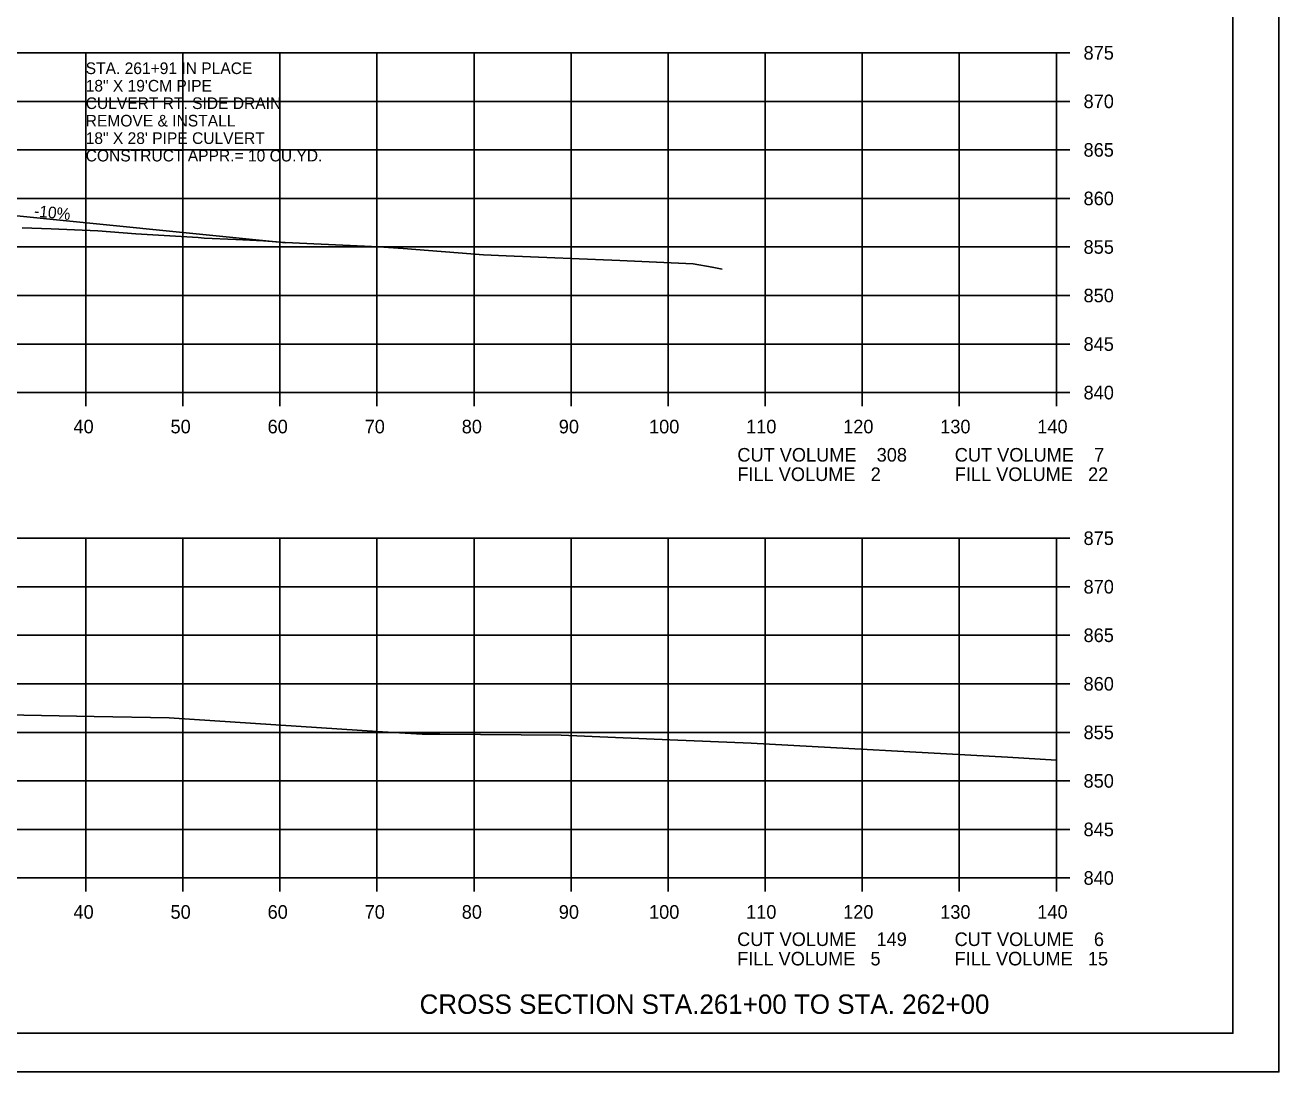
# Model space of a CAD drawing. Extents: x 1486524 to 1499135, y 326561 to 337924.
# Drawn here: x 1489016.6 to 1489145.8, y 329152.6 to 329260.4 of the extents above; entities that cross this region are included whole.
import ezdxf

# ---------------------------------------------------------------- set-up
doc = ezdxf.new("R2010")
doc.units = 0
for name, color, linetype in [('Default', 7, 'Continuous'), ('E_Const Align', 7, 'Continuous'), ('E_Const Align Station', 7, 'Continuous'), ('E_Ownership Information', 7, 'Continuous'), ('E_Property Line', 7, 'Continuous'), ('E_Proposed ROW Fig Annot', 7, 'Continuous'), ('E_Quarter Calls', 7, 'Continuous'), ('E_Station Offset', 7, 'Continuous'), ('E_Tract Number', 7, 'Continuous')]:
    doc.layers.add(name, color=color, linetype=linetype)

msp = doc.modelspace()

# ---------------------------------------------------------------- linework, layer by layer
at = {"layer": 'E_Const Align'}
for p, q in [((1489122.89, 329222.54), (1489122.89, 329257.54)), ((1489124.29, 329257.54), (1489122.89, 329257.54)), ((1489124.29, 329252.54), (1489122.89, 329252.54)), ((1489124.29, 329247.54), (1489122.89, 329247.54)), ((1489124.29, 329242.54), (1489122.89, 329242.54)), ((1489124.29, 329237.54), (1489122.89, 329237.54)), ((1489124.29, 329232.54), (1489122.89, 329232.54)), ((1489124.29, 329227.54), (1489122.89, 329227.54)), ((1488842.89, 329222.54), (1489122.89, 329222.54)), ((1489022.89, 329221.14), (1489022.89, 329222.54)), ((1489032.89, 329221.14), (1489032.89, 329222.54)), ((1489042.89, 329221.14), (1489042.89, 329222.54)), ((1489052.89, 329221.14), (1489052.89, 329222.54)), ((1489062.89, 329221.14), (1489062.89, 329222.54)), ((1489072.89, 329221.14), (1489072.89, 329222.54)), ((1489082.89, 329221.14), (1489082.89, 329222.54)), ((1489092.89, 329221.14), (1489092.89, 329222.54)), ((1489102.89, 329221.14), (1489102.89, 329222.54)), ((1489112.89, 329221.14), (1489112.89, 329222.54)), ((1489122.89, 329221.14), (1489122.89, 329222.54)), ((1489124.29, 329222.54), (1489122.89, 329222.54)), ((1489122.89, 329172.54), (1489122.89, 329207.54)), ((1489124.29, 329207.54), (1489122.89, 329207.54)), ((1489124.29, 329202.54), (1489122.89, 329202.54)), ((1489124.29, 329197.54), (1489122.89, 329197.54)), ((1489124.29, 329192.54), (1489122.89, 329192.54)), ((1489124.29, 329187.54), (1489122.89, 329187.54)), ((1489124.29, 329182.54), (1489122.89, 329182.54)), ((1489124.29, 329177.54), (1489122.89, 329177.54)), ((1488842.89, 329172.54), (1489122.89, 329172.54)), ((1489022.89, 329171.14), (1489022.89, 329172.54)), ((1489032.89, 329171.14), (1489032.89, 329172.54)), ((1489042.89, 329171.14), (1489042.89, 329172.54)), ((1489052.89, 329171.14), (1489052.89, 329172.54)), ((1489062.89, 329171.14), (1489062.89, 329172.54)), ((1489072.89, 329171.14), (1489072.89, 329172.54)), ((1489082.89, 329171.14), (1489082.89, 329172.54)), ((1489092.89, 329171.14), (1489092.89, 329172.54)), ((1489102.89, 329171.14), (1489102.89, 329172.54)), ((1489112.89, 329171.14), (1489112.89, 329172.54)), ((1489122.89, 329171.14), (1489122.89, 329172.54)), ((1489124.29, 329172.54), (1489122.89, 329172.54))]:
    msp.add_line(p, q, dxfattribs=at)
at = {"layer": 'E_Ownership Information'}
for p, q in [((1488842.89, 329257.54), (1489122.89, 329257.54)), ((1489022.89, 329222.54), (1489022.89, 329257.54)), ((1489032.89, 329222.54), (1489032.89, 329257.54)), ((1489042.89, 329222.54), (1489042.89, 329257.54)), ((1489052.89, 329222.54), (1489052.89, 329257.54)), ((1489062.89, 329222.54), (1489062.89, 329257.54)), ((1489072.89, 329222.54), (1489072.89, 329257.54)), ((1489082.89, 329222.54), (1489082.89, 329257.54)), ((1489092.89, 329222.54), (1489092.89, 329257.54)), ((1489102.89, 329222.54), (1489102.89, 329257.54)), ((1489112.89, 329222.54), (1489112.89, 329257.54)), ((1489122.89, 329222.54), (1489122.89, 329257.54)), ((1488842.89, 329252.54), (1489122.89, 329252.54)), ((1488842.89, 329247.54), (1489122.89, 329247.54)), ((1488842.89, 329242.54), (1489122.89, 329242.54)), ((1488842.89, 329237.54), (1489122.89, 329237.54)), ((1488842.89, 329232.54), (1489122.89, 329232.54)), ((1488842.89, 329227.54), (1489122.89, 329227.54)), ((1488842.89, 329222.54), (1489122.89, 329222.54)), ((1488842.89, 329207.54), (1489122.89, 329207.54)), ((1489022.89, 329172.54), (1489022.89, 329207.54)), ((1489032.89, 329172.54), (1489032.89, 329207.54)), ((1489042.89, 329172.54), (1489042.89, 329207.54)), ((1489052.89, 329172.54), (1489052.89, 329207.54)), ((1489062.89, 329172.54), (1489062.89, 329207.54)), ((1489072.89, 329172.54), (1489072.89, 329207.54)), ((1489082.89, 329172.54), (1489082.89, 329207.54)), ((1489092.89, 329172.54), (1489092.89, 329207.54)), ((1489102.89, 329172.54), (1489102.89, 329207.54)), ((1489112.89, 329172.54), (1489112.89, 329207.54)), ((1489122.89, 329172.54), (1489122.89, 329207.54)), ((1488842.89, 329202.54), (1489122.89, 329202.54)), ((1488842.89, 329197.54), (1489122.89, 329197.54)), ((1488842.89, 329192.54), (1489122.89, 329192.54)), ((1488842.89, 329187.54), (1489122.89, 329187.54)), ((1488842.89, 329182.54), (1489122.89, 329182.54)), ((1488842.89, 329177.54), (1489122.89, 329177.54)), ((1488842.89, 329172.54), (1489122.89, 329172.54))]:
    msp.add_line(p, q, dxfattribs=at)
at = {"layer": 'E_Property Line'}
for q in [(1489141.07, 329362), (1488824.89, 329156.54)]:
    msp.add_line((1489141.07, 329156.54), q, dxfattribs=at)
at = {"layer": 'E_Proposed ROW Fig Annot'}
msp.add_line((1489009.89, 329241.34), (1489043.5, 329237.98), dxfattribs=at)
at = {"layer": 'E_Quarter Calls'}
msp.add_line((1488812.48, 329152.56), (1489145.82, 329152.56), dxfattribs=at)
for points in [[(1488812.48, 329365.9), (1489145.82, 329365.9), (1489145.82, 329152.56), (1488812.48, 329152.56)], [(1489058.81, 329362), (1489058.81, 329352.12), (1489094.54, 329352.12), (1489094.54, 329349.2), (1489117.74, 329349.2), (1489117.74, 329324.87), (1489141.07, 329324.87), (1489141.07, 329156.54), (1488824.89, 329156.54), (1488824.89, 329362)]]:
    msp.add_lwpolyline(points, close=True, dxfattribs=at)
at = {"layer": 'E_Tract Number'}
for points in [[(1489016.32, 329239.51), (1489019.32, 329239.4), (1489024.14, 329239.19), (1489028.03, 329238.9), (1489034.47, 329238.52), (1489035.1, 329238.46), (1489038.36, 329238.3), (1489041.2, 329238.17), (1489043.43, 329238), (1489053.07, 329237.54), (1489055.59, 329237.39), (1489063.87, 329236.73), (1489066.21, 329236.63), (1489077.9, 329236.15), (1489085.48, 329235.79), (1489087.42, 329235.45), (1489088.46, 329235.27)], [(1489012.88, 329189.37), (1489023.74, 329189.18), (1489031.49, 329189.04), (1489053.46, 329187.6), (1489057.54, 329187.36), (1489059.35, 329187.34), (1489067.76, 329187.28), (1489071.86, 329187.25), (1489083.07, 329186.77), (1489091.46, 329186.41), (1489117.84, 329184.98), (1489122.89, 329184.68)]]:
    msp.add_lwpolyline(points, dxfattribs=at)

# ---------------------------------------------------------------- texts
at = {"layer": 'Default'}
for s, p in [('STA. 261+91 IN PLACE', (1489022.88, 329255.35)), ('18" X 19\'CM PIPE ', (1489022.88, 329253.55)), ('CULVERT RT. SIDE DRAIN', (1489022.88, 329251.75)), ('REMOVE & INSTALL', (1489022.88, 329249.95)), ('18" X 28\' PIPE CULVERT', (1489022.88, 329248.15)), ('CONSTRUCT APPR.= 10 CU.YD.', (1489022.88, 329246.35))]:
    msp.add_text(s, height=1.2, dxfattribs=at).set_placement(p)
at = {"layer": 'E_Const Align Station'}
for s, p in [('875', (1489125.69, 329256.84)), ('870', (1489125.69, 329251.84)), ('865', (1489125.69, 329246.84)), ('860', (1489125.69, 329241.84)), ('855', (1489125.69, 329236.84)), ('850', (1489125.69, 329231.84)), ('845', (1489125.69, 329226.84)), ('840', (1489125.69, 329221.84)), ('40', (1489021.62, 329218.34)), ('50', (1489031.62, 329218.34)), ('60', (1489041.62, 329218.34)), ('70', (1489051.62, 329218.34)), ('80', (1489061.62, 329218.34)), ('90', (1489071.62, 329218.34)), ('100', (1489080.92, 329218.34)), ('110', (1489090.92, 329218.34)), ('120', (1489100.92, 329218.34)), ('130', (1489110.92, 329218.34)), ('140', (1489120.92, 329218.34)), ('CUT VOLUME    308', (1489090.02, 329215.43)), ('CUT VOLUME    7', (1489112.42, 329215.43)), ('FILL VOLUME   2', (1489090.02, 329213.43)), ('FILL VOLUME   22', (1489112.42, 329213.43)), ('875', (1489125.69, 329206.84)), ('870', (1489125.69, 329201.84)), ('865', (1489125.69, 329196.84)), ('860', (1489125.69, 329191.84)), ('855', (1489125.69, 329186.84)), ('850', (1489125.69, 329181.84)), ('845', (1489125.69, 329176.84)), ('840', (1489125.69, 329171.84)), ('40', (1489021.62, 329168.34)), ('50', (1489031.62, 329168.34)), ('60', (1489041.62, 329168.34)), ('70', (1489051.62, 329168.34)), ('80', (1489061.62, 329168.34)), ('90', (1489071.62, 329168.34)), ('100', (1489080.92, 329168.34)), ('110', (1489090.92, 329168.34)), ('120', (1489100.92, 329168.34)), ('130', (1489110.92, 329168.34)), ('140', (1489120.92, 329168.34)), ('CUT VOLUME    149', (1489090, 329165.53)), ('CUT VOLUME    6', (1489112.4, 329165.53)), ('FILL VOLUME   5', (1489090, 329163.53)), ('FILL VOLUME   15', (1489112.4, 329163.53))]:
    msp.add_text(s, height=1.4, dxfattribs=at).set_placement(p)
at = {"layer": 'E_Proposed ROW Fig Annot'}
msp.add_text('CROSS SECTION STA.261+00 TO STA. 262+00', height=2, dxfattribs=at).set_placement((1489057.28, 329158.54))
at = {"layer": 'E_Station Offset'}
msp.add_text('-10%', height=1.2, rotation=354.29, dxfattribs=at).set_placement((1489017.52, 329240.68))

doc.saveas('drawing.dxf')
